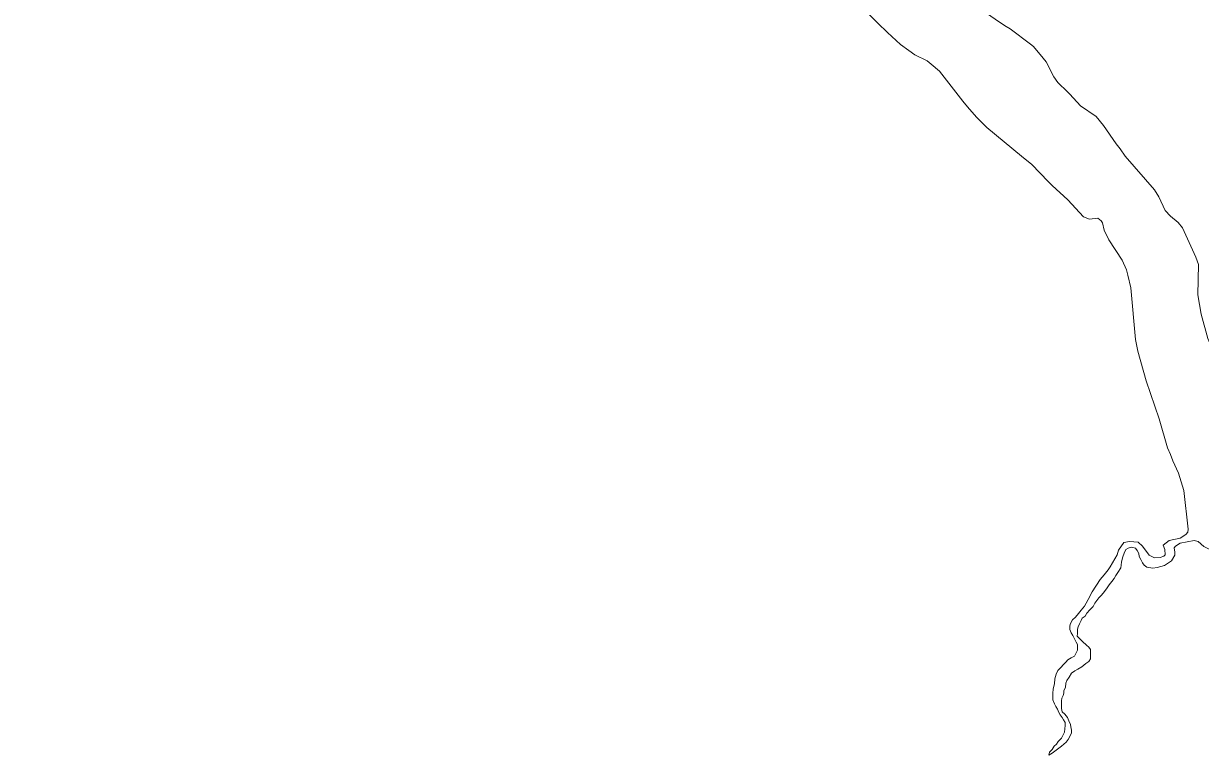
# Model space of a CAD drawing. Extents: x -1643653 to 4543381, y 1624270 to 13878484.
# Drawn here: x 599324 to 602023, y 8900756 to 8902442 of the extents above; entities that cross this region are included whole.
import ezdxf

# ---------------------------------------------------------------- set-up
doc = ezdxf.new("R2010")
doc.units = 0
doc.header["$LTSCALE"] = 160
doc.layers.add('6', color=7, linetype='Continuous', lineweight=13)
doc.layers.add('60', color=7, linetype='Continuous', lineweight=13)

msp = doc.modelspace()

# ---------------------------------------------------------------- linework, layer by layer
at = {"layer": '6'}
for points in [[(601499.3, 8902488.8), (601559.7, 8902447.2), (601577.7, 8902436)], [(601305.8, 8902421.8), (601283.2, 8902442.9), (601263.6, 8902463)], [(601577.7, 8902436), (601586.4, 8902430.6), (601633.5, 8902394.9)], [(601354.6, 8902380.3), (601335.3, 8902394.2), (601305.8, 8902421.8)], [(601405.5, 8902349.1), (601396.2, 8902356.7), (601367.8, 8902370.9), (601354.6, 8902380.3)], [(601633.5, 8902394.9), (601640.2, 8902389.8), (601662.6, 8902362.7)], [(601489, 8902251.6), (601477.9, 8902264.8), (601425, 8902333.3), (601405.5, 8902349.1)], [(601662.6, 8902362.7), (601669.1, 8902354.8), (601686.8, 8902320.3), (601695.9, 8902307.1), (601718.4, 8902286)], [(601718.4, 8902286), (601723.9, 8902280.8), (601748.1, 8902253.7), (601783.7, 8902229.7), (601800.9, 8902208.8), (601829.6, 8902166.8), (601838.7, 8902155.4)], [(601612.8, 8902138.5), (601533.2, 8902203.8), (601509.2, 8902227.6), (601489, 8902251.6)], [(601683.1, 8902071.6), (601673.9, 8902080.1), (601636.1, 8902119.4), (601612.8, 8902138.5)], [(601838.7, 8902155.4), (601850.7, 8902138.6), (601917.4, 8902061), (601927.7, 8902045.3), (601942.1, 8902013.9), (601954.3, 8902000.9), (601971.8, 8901986.4), (601981.9, 8901973.9), (602012.8, 8901907.1), (602018.3, 8901889.8), (602016.7, 8901820.4), (602025, 8901776.1), (602039.9, 8901720.6), (602050.1, 8901696.6), (602067.1, 8901666.2), (602069.7, 8901644.2), (602070.8, 8901639.8)], [(601856.7, 8901865.8), (601853.8, 8901877.8), (601843.4, 8901899.9), (601813.1, 8901946.7), (601802.3, 8901968.8), (601798.2, 8901985.7), (601795.2, 8901990.5), (601787.8, 8901996), (601768.8, 8901993.7), (601754.9, 8901999.1), (601718.9, 8902038.4), (601683.1, 8902071.6)], [(601879.6, 8901691.2), (601874.5, 8901718.3), (601863.6, 8901836.8), (601856.7, 8901865.8)], [(601918.2, 8901565.6), (601898.4, 8901623.6), (601879.6, 8901691.2)], [(601954.3, 8901454.4), (601947.3, 8901470.2), (601928.1, 8901536.3), (601918.2, 8901565.6)], [(601815.9, 8901197.1), (601832.3, 8901224.9), (601835.5, 8901235.3), (601847.5, 8901253.1), (601860.3, 8901255.2), (601880.5, 8901253.4), (601890.4, 8901244.3), (601905.2, 8901224.2), (601917.4, 8901218.1), (601930.4, 8901218.8), (601939.2, 8901221.7), (601941.9, 8901224.8), (601941.4, 8901236.9), (601937.6, 8901247), (601951.6, 8901257.4), (601976.8, 8901262.8), (601989.4, 8901271.3), (601993.8, 8901276.3), (601995.2, 8901283.8), (601984.7, 8901372.5), (601972.5, 8901412), (601959.5, 8901440.2), (601954.3, 8901454.4)], [(601913.7, 8901193.8), (601913.7, 8901193.8), (601899.9, 8901196.4), (601893.7, 8901200.9), (601890.1, 8901206.7), (601886.1, 8901213.8), (601882.5, 8901220.9), (601881.6, 8901228.1), (601878.1, 8901234.7), (601874.5, 8901240.1), (601864.7, 8901242.3), (601864.7, 8901242.3), (601857.1, 8901240.1), (601857.1, 8901240.1), (601852, 8901236.9), (601848.4, 8901228.3), (601844.8, 8901220.2), (601842.2, 8901209), (601841.6, 8901200.9), (601840.6, 8901194.8), (601833.4, 8901184.1), (601829.3, 8901177.5), (601825.2, 8901170.4), (601820, 8901163.8), (601813.9, 8901156.2), (601809.2, 8901149.1), (601803.1, 8901141), (601795.9, 8901131.9), (601790.3, 8901125.8), (601785.7, 8901120.3), (601781, 8901114.2), (601776.9, 8901106.1), (601769.2, 8901098.5), (601762.6, 8901090.9), (601759, 8901083.8), (601751.8, 8901079.7), (601749.2, 8901074.2), (601745.6, 8901066.5), (601743, 8901059.9), (601741.5, 8901054.3), (601741.4, 8901044.7), (601740.4, 8901038.1), (601746.4, 8901031.9), (601752.5, 8901026.3), (601761.6, 8901017.6), (601767.2, 8901013), (601771.2, 8901007.9), (601771.1, 8900992.6), (601770.6, 8900986), (601767, 8900980.4), (601760.3, 8900975.9), (601751.1, 8900968.3), (601741.9, 8900962.8), (601735.3, 8900959.2), (601727.6, 8900953.2), (601722, 8900944.6), (601716.8, 8900936.4), (601714.2, 8900930.9), (601713.7, 8900920.7), (601710.1, 8900914.1), (601710, 8900908), (601708.5, 8900902.4), (601704.9, 8900896.3), (601704.8, 8900890.2), (601704.2, 8900880.6), (601704.2, 8900872.4), (601706.2, 8900864.8), (601712.3, 8900859.7), (601718.3, 8900852), (601721.3, 8900844.3), (601725.3, 8900836.2), (601725.8, 8900830.6), (601727.3, 8900822.9), (601727.2, 8900816.8), (601724.2, 8900810.2), (601719.5, 8900801.1), (601715.4, 8900795.5), (601709.8, 8900791), (601704.2, 8900785.9), (601698.5, 8900781.9), (601688.8, 8900774.8), (601683.2, 8900770.3), (601675.5, 8900765.2), (601676.6, 8900772.3), (601683.2, 8900778.9), (601687.9, 8900786), (601693, 8900791.1), (601697.1, 8900796.6), (601704.3, 8900804.7), (601707.9, 8900811.8), (601711.5, 8900817.9), (601712.1, 8900826.1), (601713.1, 8900833.7), (601713.2, 8900840.3), (601709.1, 8900846.4), (601705.6, 8900852.1), (601701.1, 8900857.7), (601698, 8900863.3), (601695, 8900870.9), (601691.5, 8900877.1), (601688.5, 8900883.2)], [(601976.9, 8901251.4), (601965.8, 8901244.8), (601962.5, 8901241.1), (601964.6, 8901231), (601964.2, 8901224.2), (601956.6, 8901211.3), (601950.1, 8901206.7)], [(602540.3, 8900940.6), (602511.8, 8900954.3), (602477.8, 8900977.2), (602457.1, 8900988.1), (602377, 8901014.6), (602351.7, 8901027.4), (602329, 8901044.3), (602309.1, 8901064.5), (602295.6, 8901075.7), (602287.4, 8901079.3), (602269, 8901082.1), (602258.5, 8901085.2), (602229.4, 8901101.9), (602212.6, 8901117.1), (602198.1, 8901140.7), (602190.3, 8901148.7), (602157.5, 8901163.3), (602103.4, 8901193.6), (602063.2, 8901227.6), (602030.5, 8901244.2), (602017.5, 8901255.5), (602008.5, 8901257.9), (601976.9, 8901251.4)], [(601688.5, 8900883.2), (601684.5, 8900892.4), (601684.6, 8900907.1), (601685.7, 8900917.8), (601688.3, 8900929), (601688.8, 8900940.2), (601692.5, 8900951.3), (601696.1, 8900959.5), (601702.8, 8900966.5), (601708.9, 8900973.1), (601714, 8900978.7), (601718.6, 8900984.3), (601726.3, 8900988.8), (601734, 8900992.8), (601737.6, 8900998.4), (601741.2, 8901006), (601741.2, 8901019.2), (601738.2, 8901024.9), (601734.2, 8901032), (601730.2, 8901040.2), (601726.7, 8901045.8), (601723.2, 8901053.9), (601723.2, 8901062.1), (601724.8, 8901067.2), (601729.9, 8901075.8), (601736.6, 8901081.9), (601743.7, 8901090), (601749.9, 8901098.1), (601757.1, 8901106.7), (601760.7, 8901113.8), (601765.8, 8901122.4), (601775.1, 8901139.7), (601793.4, 8901168.4), (601793.4, 8901168.4), (601802.3, 8901178.6), (601802.3, 8901178.6), (601811.2, 8901190.6), (601815.9, 8901197.1)], [(601950.1, 8901206.7), (601941, 8901200.2), (601923.6, 8901195.4), (601913.7, 8901193.8)]]:
    msp.add_lwpolyline(points, dxfattribs=at)
at = {"layer": '60', "lineweight": 25}
msp.add_spline([(814781, 9009175.5), (814787.2, 9009173.4), (814796.9, 9009173.4), (814799.4, 9009172.4), (814805.1, 9009174.5), (814805.6, 9009176.5), (814811.7, 9009179.5), (814811.7, 9009179.5), (814801.5, 9009181), (814790.7, 9009181.5), (814784.1, 9009183.1), (814777.4, 9009185.1), (814778.4, 9009175.5)], degree=3, dxfattribs=at)

doc.saveas('drawing.dxf')
